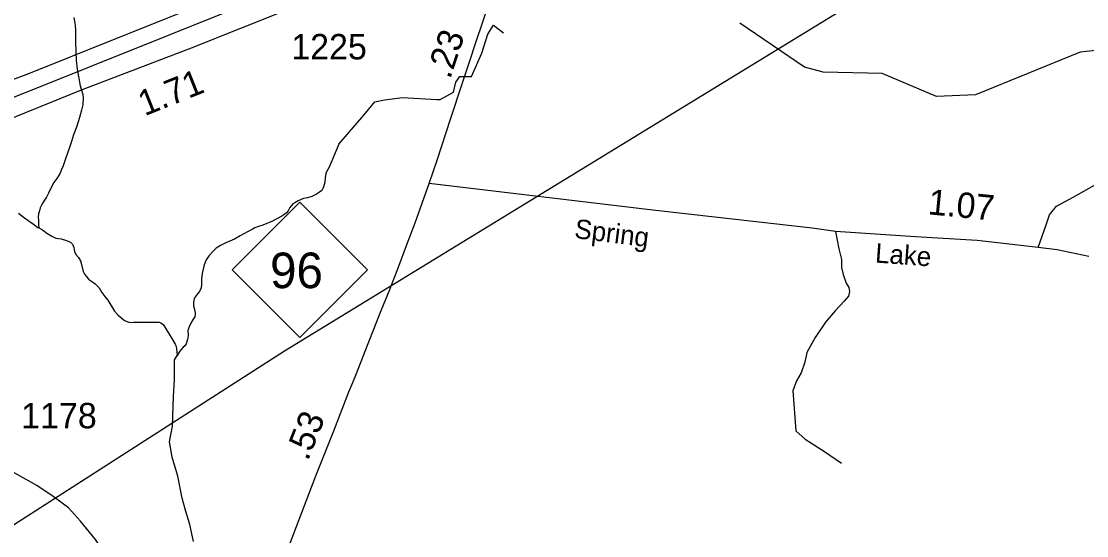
# Model space of a CAD drawing. Extents: x 2082433 to 2279600, y 546599 to 755198.
# Drawn here: x 2174911 to 2180155, y 614190 to 616720 of the extents above; entities that cross this region are included whole.
import ezdxf

# ---------------------------------------------------------------- set-up
doc = ezdxf.new("R2010")
doc.units = 0
for name, color, linetype in [('Exist Hydrographic Creek Single Shore', 7, 'Continuous'), ('Exist Hydrographic Misc Water Feature', 7, 'Continuous'), ('Exist Road Non-System Type 51', 7, 'Continuous'), ('Exist Road Primary Interstate Divided Center Attributed', 7, 'Continuous'), ('Exist Road Primary Interstate Mileage Hundredths English Label', 7, 'Continuous'), ('Exist Road Primary Interstate Service Attributed', 7, 'Continuous'), ('Exist Road Primary NC Attributed', 7, 'Continuous'), ('Exist Road Primary NC Service Mileage Hundredths English Label', 7, 'Continuous'), ('Exist Road Primary NC Shield CELL', 7, 'Continuous'), ('Exist Road Primary NC Shield Number Label', 7, 'Continuous'), ('Exist Road Secondary Mileage Hundredths English Label', 7, 'Continuous'), ('Exist Road Secondary Type 51 Attributed', 7, 'Continuous'), ('Exist Road Secondary Type 51 Label', 7, 'Continuous'), ('Exist Road Secondary Type 51 Number Label', 7, 'Continuous'), ('Exist Utilities Electrical Transmission Line', 7, 'Continuous')]:
    doc.layers.add(name, color=color, linetype=linetype)

msp = doc.modelspace()

# ---------------------------------------------------------------- linework, layer by layer
at = {"layer": 'Exist Hydrographic Creek Single Shore'}
for points in [[(2176473.4, 616115.6), (2176596.3, 616258.3), (2176651.8, 616323.7), (2176699.4, 616333.6), (2176786.6, 616345.5), (2176957, 616335.6), (2176972.9, 616335.6), (2177038.3, 616371.3), (2177050.2, 616420.8), (2177069, 616448.6), (2177126.5, 616448.6), (2177178, 616563.5), (2177207.7, 616656.7), (2177235.5, 616700.3), (2177285, 616662.6)], [(2180381.1, 616595.4), (2180123, 616567.8), (2179608.1, 616358.5), (2179415.9, 616349.2), (2179149, 616462.9), (2178858, 616468.8), (2178765.9, 616493.6), (2178448.1, 616710)], [(2176473.4, 616115.6), (2176426.7, 616001.9), (2176412.8, 615980), (2176409.1, 615970.1), (2176406.8, 615951.7), (2176405, 615928.1), (2176399.2, 615905.9), (2176395.3, 615897.9), (2176389.4, 615887.9), (2176379.1, 615879.7), (2176363.6, 615869.9), (2176341.4, 615857.4), (2176319.5, 615851.4), (2176299.8, 615847.5), (2176273.9, 615837.2), (2176257.7, 615827.1), (2176247.9, 615821.3), (2176232.1, 615803), (2176223.7, 615786.8), (2176215.7, 615777), (2176207.9, 615770.9), (2176194, 615760.8), (2176147.8, 615736.6), (2176100.3, 615716.2), (2176078.3, 615710.2), (2176060.5, 615704), (2176046.7, 615695.9), (2176024.8, 615683.8), (2175988.7, 615663.8), (2175960.8, 615647.7), (2175917.2, 615629.5), (2175891.3, 615617.2), (2175869.4, 615603.1), (2175857.1, 615591.2), (2175835.1, 615566.9), (2175821.2, 615546.7), (2175811.3, 615521), (2175801.9, 615478.6), (2175797.6, 615450.9), (2175798.2, 615426.9), (2175796.2, 615408.5), (2175788.4, 615390.6), (2175778.3, 615378.8), (2175768.3, 615366.5), (2175762.3, 615354.4), (2175758.4, 615338.4), (2175758.4, 615320.5), (2175763.2, 615302.4), (2175766.9, 615286.4), (2175766.9, 615276.7), (2175765.2, 615266.4), (2175757.2, 615254.6), (2175745.1, 615234.6), (2175737.3, 615216.3), (2175731.4, 615198.5), (2175731.6, 615174.6), (2175729.5, 615154.6), (2175722.1, 615132.6), (2175713.9, 615122.5), (2175708, 615116.5), (2175696.1, 615104.1), (2175688.1, 615092.3), (2175678.3, 615076), (2175678.1, 615072.3)], [(2174996.9, 615704.1), (2175014.9, 615694.1), (2175036.9, 615678.2), (2175061.1, 615662.4), (2175081, 615652.4), (2175107.2, 615648.9), (2175133, 615640.9), (2175152.9, 615633), (2175163.2, 615623), (2175169.5, 615607.1), (2175173.4, 615587), (2175179.6, 615573.1), (2175191.9, 615557.4), (2175201.9, 615541.3), (2175207.9, 615523.4), (2175215.9, 615489.3), (2175222, 615475.4), (2175230, 615465.7), (2175242.3, 615451.7), (2175256.3, 615441.8), (2175274.3, 615427.7), (2175294.4, 615408.1), (2175306.5, 615386), (2175322.7, 615366.1), (2175336.9, 615348.2), (2175369, 615294.2), (2175386.9, 615274.5), (2175407.2, 615258.4), (2175419.3, 615248.5), (2175431.4, 615242.6), (2175443.1, 615238.8), (2175463.6, 615239), (2175499.3, 615239.2), (2175543.5, 615239.5), (2175571.6, 615239.3), (2175589.5, 615239.8), (2175597.3, 615235.8), (2175611.4, 615226), (2175625.2, 615202), (2175651.4, 615159.9), (2175668, 615131.8), (2175671.9, 615124.4), (2175674.2, 615110.2), (2175678.3, 615076), (2175678.1, 615072.3)], [(2175759, 614161.4), (2175741.1, 614244.7), (2175721.3, 614308.1), (2175703.5, 614373.5), (2175681.7, 614482.5), (2175653.9, 614575.6), (2175646, 614623.2), (2175640.1, 614651), (2175655.9, 614728.3), (2175659.9, 614874.9), (2175664.8, 614956.2), (2175664.8, 615055.3), (2175678.3, 615076)]]:
    msp.add_lwpolyline(points, dxfattribs=at)
at = {"layer": 'Exist Hydrographic Misc Water Feature'}
for points in [[(2175168.9, 616738.6), (2175175.1, 616712.5), (2175177.1, 616679), (2175177.1, 616651), (2175177.7, 616620.9), (2175179.6, 616570.8), (2175180.4, 616526.8), (2175186.6, 616484.9), (2175192.9, 616448.7), (2175200.9, 616402.9), (2175213.2, 616359.2), (2175215.3, 616343.1), (2175213.4, 616309.3), (2175207.7, 616283), (2175197.4, 616247.2), (2175182.2, 616198.8), (2175168.3, 616160.8), (2175158.7, 616128.6), (2175148.6, 616098.9), (2175128.9, 616042.6), (2175117, 616008.8), (2175108.8, 615990.5), (2175101.7, 615972.6), (2175085.5, 615946.6), (2175071.7, 615926.4), (2175056.1, 615898.3), (2175044, 615874.2), (2175034.2, 615854.2), (2175018.4, 615830.2), (2175010, 615816.1), (2175004.3, 615801.9), (2175000.4, 615787.9), (2174996.3, 615771.9), (2174994.4, 615758), (2174994.8, 615742.1), (2174995, 615718.1), (2174996.9, 615704.1)], [(2174896.6, 615775.6), (2174926.5, 615753.7), (2174971, 615721.8), (2174992.6, 615705.9), (2174996.9, 615704.1)]]:
    msp.add_lwpolyline(points, dxfattribs=at)
at = {"layer": 'Exist Road Non-System Type 51'}
for points in [[(2179915.5, 615606.9), (2179956.1, 615719.1), (2179972.5, 615768.4), (2180006.9, 615810.3), (2180087.6, 615855.1), (2180219, 615928.3), (2180371.5, 616032.2), (2180396.9, 616062), (2180464.1, 616183.1)], [(2178917.9, 615686.1), (2178935.5, 615601.1), (2178947.5, 615548.8), (2178947.5, 615508.4), (2178956.5, 615474.1), (2178971.4, 615432.2), (2178984.8, 615409.8), (2178987.8, 615390.4), (2178983.3, 615368), (2178960.9, 615342.6), (2178916.1, 615294.8), (2178869.8, 615239.5), (2178819, 615164), (2178777.1, 615090.8), (2178768.2, 615043), (2178750.3, 614990.7), (2178726.3, 614950.4), (2178708.4, 614902.5), (2178723.4, 614705.3), (2178769.7, 614663.5), (2178863.8, 614603.7), (2178947.5, 614546.9)]]:
    msp.add_lwpolyline(points, dxfattribs=at)
at = {"layer": 'Exist Road Primary Interstate Divided Center Attributed'}
for points in [[(2181205.3, 621293.4), (2180917.8, 620946.2), (2180619.3, 620588.8), (2180349.4, 620261.2), (2179908.3, 619736.3), (2179660.3, 619442.2), (2179267.6, 618981.8), (2179011.7, 618668.7), (2178726.3, 618393), (2178560.8, 618235.9), (2178264.3, 617994.6), (2178004.6, 617819.2), (2177795.4, 617683.6), (2177415.4, 617466.7), (2177063.2, 617308.3), (2176329.6, 617016.1), (2175370.8, 616632.2), (2174946.6, 616461.7), (2174590.4, 616328.9), (2174058.4, 616113.6)], [(2174086.3, 616030.5), (2174475.4, 616188.3), (2176015.6, 616803.7), (2177075.2, 617225), (2177391.1, 617368.2), (2177710.7, 617543.6), (2177984.7, 617720.4), (2178213.8, 617867), (2178557.9, 618148.2), (2178862.3, 618417.8), (2179061, 618628.3), (2179333.7, 618956.2), (2179627, 619309.6), (2179938.1, 619673.5), (2180281.3, 620091.9), (2180619.8, 620500.3), (2180957.7, 620888.8), (2181151.3, 621119), (2181217.3, 621201.2)]]:
    msp.add_lwpolyline(points, dxfattribs=at)
at = {"layer": 'Exist Road Primary Interstate Service Attributed'}
msp.add_lwpolyline([(2174725.1, 616188), (2175207.8, 616382.4), (2175748.4, 616589.5), (2176727.6, 616980.5), (2177044.5, 617106.1), (2177104.2, 617133), (2177170, 617154), (2177211.8, 617154), (2177234.5, 617145.7), (2177256.5, 617133.1), (2177284.6, 617112.5), (2177332.2, 617079.8)], dxfattribs=at)
at = {"layer": 'Exist Road Primary NC Attributed'}
for points in [[(2176918.3, 615922.3), (2176957.5, 616036.5), (2177025.6, 616243.5), (2177080.8, 616412.5), (2177123.4, 616540), (2177143.6, 616600.9), (2177189.4, 616736.6), (2177224.9, 616839.5), (2177241.7, 616887), (2177250.9, 616910), (2177265.7, 616947.8), (2177298.9, 617020.3), (2177332.2, 617079.8)], [(2175906.2, 613308.6), (2175930.2, 613372), (2175951.4, 613424.4), (2175960.9, 613448.2), (2176008, 613570.4), (2176042.4, 613662.6), (2176059.2, 613702), (2176106.1, 613822.4), (2176194.7, 614049.9), (2176244.4, 614178.5), (2176360.8, 614483.1), (2176406.5, 614597.9), (2176449.7, 614705.8), (2176523.8, 614896.3), (2176542.6, 614942.7), (2176560, 614986.5), (2176603.5, 615097.5), (2176683, 615297.7), (2176724.8, 615400.2), (2176768.8, 615515), (2176807.4, 615616.9), (2176850.4, 615729.1), (2176918.3, 615922.3)]]:
    msp.add_lwpolyline(points, dxfattribs=at)
at = {"layer": 'Exist Road Primary NC Shield CELL'}
msp.add_lwpolyline([(2175948.2, 615496.7), (2176281.2, 615829.7), (2176614.2, 615496.7), (2176281.2, 615163.7)], close=True, dxfattribs=at)
at = {"layer": 'Exist Road Secondary Type 51 Attributed'}
for points in [[(2180165, 615562.8), (2180008.8, 615595.4), (2179915.5, 615606.9), (2179615, 615640.8), (2179311.9, 615659.4), (2178917.9, 615686.1), (2178803.8, 615701.4), (2178019.7, 615790.7), (2176918.3, 615922.3)], [(2175906.2, 613308.6), (2175862.8, 613358), (2175780.7, 613450.7), (2175690.1, 613564), (2175515.5, 613808.1), (2175326.1, 614094.5), (2175276.7, 614170.7), (2175201.5, 614261.3), (2175143.3, 614326.2), (2175067.1, 614382.9), (2174987.8, 614436.4), (2174867.4, 614504.4), (2174762.8, 614548.7), (2174694.9, 614571.4), (2174631.1, 614589.9), (2174360.2, 614633.2), (2174053.4, 614698), (2173942.5, 614730.8), (2173773.2, 614776.8), (2173638.7, 614824.2), (2173450.3, 614919), (2173263.6, 615010.1)]]:
    msp.add_lwpolyline(points, dxfattribs=at)
at = {"layer": 'Exist Utilities Electrical Transmission Line'}
msp.add_lwpolyline([(2159164, 604449.3), (2161823.7, 606095.6), (2164105.1, 607511.9), (2165846.4, 608585.3), (2165955.9, 608659.9), (2167539.9, 609640.3), (2170900.8, 611724.5), (2173536.7, 613386.7), (2176206, 615099), (2179049.2, 616838.4), (2181703.4, 618428.6), (2184752, 620267), (2185283.3, 620681.9), (2186203.1, 621386.7)], dxfattribs=at)

# ---------------------------------------------------------------- texts
at = {"layer": 'Exist Road Primary Interstate Mileage Hundredths English Label'}
msp.add_text('1.71', height=125, rotation=21.7798, dxfattribs=at).set_placement((2175517.8, 616252.1))
at = {"layer": 'Exist Road Primary NC Service Mileage Hundredths English Label'}
for s, rotation, p in [('.23', 71.5724, (2177021.3, 616431.3)), ('.53', 68.1899, (2176321.4, 614553.4))]:
    msp.add_text(s, height=125, rotation=rotation, dxfattribs=at).set_placement(p)
at = {"layer": 'Exist Road Primary NC Shield Number Label'}
msp.add_text('96', height=175, dxfattribs=at).set_placement((2176135.3, 615407))
at = {"layer": 'Exist Road Secondary Mileage Hundredths English Label'}
msp.add_text('1.07', height=125, rotation=354.342, dxfattribs=at).set_placement((2179370.3, 615770.9))
at = {"layer": 'Exist Road Secondary Type 51 Label'}
for s, rotation, p in [('Spring', 352.8384, (2177630.1, 615654)), ('Lake', 355.9229, (2179111.4, 615533.3))]:
    msp.add_text(s, height=95, rotation=rotation, dxfattribs=at).set_placement(p)
at = {"layer": 'Exist Road Secondary Type 51 Number Label'}
for s, p in [('1225', (2176239.8, 616532.3)), ('1178', (2174910.4, 614717.7))]:
    msp.add_text(s, height=125, dxfattribs=at).set_placement(p)

doc.saveas('drawing.dxf')
